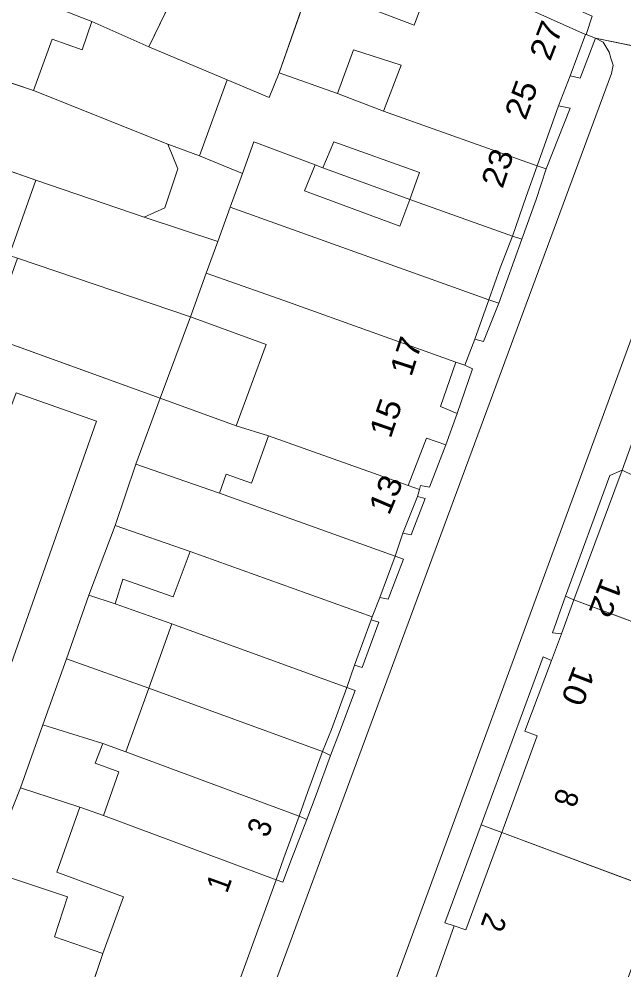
# Model space of a CAD drawing. Extents: x 528790 to 529292, y 179350 to 179856.
# Drawn here: x 529109.4 to 529148.9, y 179400.8 to 179462.8 of the extents above; entities that cross this region are included whole.
import ezdxf

# ---------------------------------------------------------------- set-up
doc = ezdxf.new("R2010")
doc.units = 0
doc.header["$LTSCALE"] = 0.6
doc.layers.add('1', color=7, linetype='Continuous', lineweight=13)
doc.layers.add('2', color=7, linetype='Continuous', lineweight=13)
doc.layers.add('5', color=7, linetype='Continuous')

msp = doc.modelspace()

# ---------------------------------------------------------------- linework, layer by layer
at = {"layer": '1'}
for points in [[(529155.75, 179465.25), (529152.8, 179466.55), (529155.7, 179473.15), (529153.7, 179474), (529151.472, 179474.972), (529149, 179476.05), (529147.6, 179476.65), (529147, 179475.3), (529147.95, 179474.95), (529146.95, 179472.4), (529146.4, 179471.1), (529146.25, 179470.85), (529144.95, 179467.8), (529144.2, 179466.15), (529143.55, 179464.45), (529146.8, 179463), (529146.4, 179461.8), (529147, 179461.55), (529153.4, 179460.25)], [(529122.75, 179471), (529115.45, 179474.3), (529110.6, 179464.05), (529114.2, 179462.65), (529117.9, 179461)], [(529117.9, 179461), (529123, 179458.85), (529125.75, 179457.7), (529126.4, 179459.3), (529129.4, 179467.9), (529122.75, 179471)], [(529144.6, 179457.15), (529145.35, 179459.1), (529146.35, 179461.8), (529141.8, 179463.85), (529135.55, 179466.6), (529135.15, 179465.45), (529136.15, 179465), (529135.2, 179462.4), (529132.15, 179463.55), (529133.5, 179467.55), (529129.8, 179469.1), (529129.4, 179467.9), (529126.4, 179459.3), (529130.2, 179457.95), (529131.25, 179460.8), (529134.35, 179459.8), (529133.2, 179456.8), (529143.2, 179453.25)], [(529133.5, 179467.55), (529132.15, 179463.55), (529135.2, 179462.4), (529136.15, 179465), (529135.15, 179465.45), (529135.55, 179466.6)], [(529145.35, 179459.1), (529146, 179458.95), (529147, 179461.55), (529146.4, 179461.8), (529146.8, 179463), (529143.55, 179464.45), (529144.2, 179466.15), (529142.95, 179466.7), (529141.8, 179463.85), (529146.35, 179461.8)], [(529114.2, 179462.65), (529110.6, 179464.05), (529110.25, 179464.2), (529102.6, 179466.5), (529100.8, 179461.35), (529110.4, 179458.15), (529111.6, 179461.5), (529113.55, 179460.8)], [(529110.4, 179458.15), (529119.15, 179454.65), (529121.2, 179453.9), (529123, 179458.85), (529117.9, 179461), (529114.2, 179462.65), (529113.55, 179460.8), (529111.6, 179461.5)], [(529110.55, 179452.3), (529117.6, 179449.9), (529118.95, 179450.5), (529119.8, 179453.05), (529119.15, 179454.65), (529110.4, 179458.15), (529100.8, 179461.35), (529099, 179456.35)], [(529133.2, 179456.8), (529134.35, 179459.8), (529131.25, 179460.8), (529130.2, 179457.95)], [(529124, 179452.75), (529124.75, 179454.8), (529128.75, 179453.3), (529129.25, 179453.1), (529129.95, 179454.8), (529135.55, 179452.8), (529134.9, 179451.05), (529141.6, 179448.65), (529142.5, 179451.25), (529143.2, 179453.25), (529133.2, 179456.8), (529130.2, 179457.95), (529126.4, 179459.3), (529125.75, 179457.7), (529123, 179458.85), (529121.2, 179453.9)], [(529143.2, 179453.25), (529143.8, 179453.05), (529145.35, 179457), (529144.6, 179457.15)], [(529108.802, 179447.406), (529110.55, 179452.3), (529099, 179456.35), (529097.25, 179451.4), (529108.25, 179447.599), (529108.426, 179447.536)], [(529121.2, 179453.9), (529119.15, 179454.65), (529119.8, 179453.05), (529118.95, 179450.5), (529117.6, 179449.9), (529122.4, 179448.3), (529123.2, 179450.55), (529124, 179452.75)], [(529123.2, 179450.55), (529140.05, 179444.5), (529140.8, 179446.6), (529141.6, 179448.65), (529134.9, 179451.05), (529134.25, 179449.3), (529128.05, 179451.6), (529128.75, 179453.3), (529124.75, 179454.8), (529124, 179452.75)], [(529129.25, 179453.1), (529134.9, 179451.05), (529135.55, 179452.8), (529129.95, 179454.8)], [(529134.9, 179451.05), (529129.25, 179453.1), (529128.75, 179453.3), (529128.05, 179451.6), (529134.25, 179449.3)], [(529143.15, 179451.05), (529143.8, 179453.05), (529143.2, 179453.25), (529142.5, 179451.25), (529141.6, 179448.65), (529142.2, 179448.45)], [(529121.65, 179446.25), (529122.4, 179448.3), (529117.6, 179449.9), (529110.55, 179452.3), (529108.802, 179447.406), (529109.342, 179447.216), (529120.62, 179443.39)], [(529139.15, 179441.95), (529140.05, 179444.5), (529123.2, 179450.55), (529122.4, 179448.3), (529121.65, 179446.25), (529125.6, 179444.85), (529127, 179444.35), (529137.9, 179440.45), (529138.5, 179440.25)], [(529142.2, 179448.45), (529141.6, 179448.65), (529140.8, 179446.6), (529140.05, 179444.5), (529140.7, 179444.3)], [(529109.342, 179447.216), (529108.87, 179445.874), (529108.544, 179445.988), (529107.225, 179442.232), (529118.65, 179438.1), (529120.62, 179443.39)], [(529095.5, 179446.3), (529090.8, 179433), (529089.8, 179430.1), (529085.05, 179416.71), (529093.3, 179413.85), (529093.8, 179415.3), (529099, 179413.55), (529099.95, 179416.3), (529101.25, 179415.8), (529100.75, 179414.3), (529106, 179412.5), (529114.5, 179436.6), (529109.25, 179438.45), (529108.5, 179436.4), (529107.2, 179440.15), (529103.55, 179441.45), (529104.2, 179443.3)], [(529120.62, 179443.39), (529125.55, 179441.6), (529123.6, 179436.3), (529125.7, 179435.65), (529134.8, 179432.4), (529136, 179435.5), (529137.25, 179435.05), (529138, 179437.1), (529136.9, 179437.55), (529137.9, 179440.45), (529127, 179444.35), (529125.6, 179444.85), (529121.65, 179446.25)], [(529139.15, 179441.95), (529139.7, 179441.8), (529140.7, 179444.3), (529140.05, 179444.5)], [(529118.65, 179438.1), (529123.6, 179436.3), (529125.55, 179441.6), (529120.62, 179443.39)], [(529137.9, 179440.45), (529136.9, 179437.55), (529138, 179437.1), (529139, 179440), (529138.5, 179440.25)], [(529122.5, 179431.9), (529122.95, 179433.15), (529124.6, 179432.55), (529125.7, 179435.65), (529123.6, 179436.3), (529118.65, 179438.1), (529117.05, 179433.8)], [(529150, 179432.8), (529151.55, 179437.05), (529150.2, 179437.45), (529148.75, 179433.4)], [(529135.55, 179432.15), (529134.8, 179432.4), (529125.7, 179435.65), (529124.6, 179432.55), (529122.95, 179433.15), (529122.5, 179431.9), (529133.95, 179427.8), (529134.45, 179429.3), (529135.4, 179431.7)], [(529135.55, 179432.15), (529135.6, 179432.4), (529136.2, 179432.3), (529137.25, 179435.05), (529136, 179435.5), (529134.8, 179432.4)], [(529115.7, 179429.8), (529120.6, 179428.1), (529132.45, 179423.85), (529132.95, 179425.1), (529133.95, 179427.8), (529122.5, 179431.9), (529117.05, 179433.8)], [(529145.05, 179425.2), (529145.6, 179424.95), (529148.75, 179433.4), (529147.95, 179433.05)], [(529159.9, 179421.5), (529158.55, 179422), (529157.05, 179421.95), (529159, 179427.25), (529155, 179428.75), (529155.75, 179430.75), (529150, 179432.8), (529148.75, 179433.4), (529145.6, 179424.95), (529159.3, 179419.85)], [(529134.45, 179429.3), (529135, 179429.2), (529135.9, 179431.55), (529135.4, 179431.7)], [(529115.7, 179424.7), (529116.2, 179426.3), (529119.5, 179425.15), (529120.6, 179428.1), (529115.7, 179429.8), (529114, 179425.25)], [(529119.4, 179423.4), (529130.8, 179419.25), (529131.3, 179420.7), (529132.4, 179423.65), (529132.45, 179423.85), (529120.6, 179428.1), (529119.5, 179425.15), (529116.2, 179426.3), (529115.7, 179424.7)], [(529132.95, 179425.1), (529133.5, 179425), (529134.5, 179427.6), (529133.95, 179427.8)], [(529114, 179425.25), (529112.55, 179421.1), (529117.9, 179419.2), (529119.4, 179423.4), (529115.7, 179424.7)], [(529144.8, 179422.75), (529145.6, 179424.95), (529145.05, 179425.2), (529144.2, 179422.8)], [(529154, 179405.35), (529154.8, 179407.55), (529152.2, 179408.5), (529156.35, 179419.7), (529157.6, 179419.25), (529157.4, 179418.65), (529158.7, 179418.2), (529159.3, 179419.85), (529145.6, 179424.95), (529144.8, 179422.75), (529144.15, 179421), (529142.4, 179416.4), (529143.2, 179416.1), (529140.9, 179409.8), (529151.2, 179405.95), (529153.9, 179405)], [(529117.9, 179419.2), (529129.23, 179415.08), (529129.8, 179416.5), (529130.8, 179419.25), (529119.4, 179423.4)], [(529131.3, 179420.7), (529131.8, 179420.55), (529132.9, 179423.5), (529132.4, 179423.65)], [(529111, 179416.8), (529114.9, 179415.6), (529116.4, 179415.05), (529117.9, 179419.2), (529112.55, 179421.1)], [(529144.15, 179421), (529143.6, 179421.25), (529139.55, 179410.3), (529140.9, 179409.8), (529143.2, 179416.1), (529142.4, 179416.4)], [(529116.4, 179415.05), (529127.7, 179410.85), (529128.25, 179412.4), (529129.23, 179415.08), (529117.9, 179419.2)], [(529130.324, 179416.325), (529131.35, 179419.05), (529130.8, 179419.25), (529129.8, 179416.5), (529129.23, 179415.08), (529129.75, 179414.8)], [(529109.55, 179412.7), (529113.4, 179411.45), (529114.95, 179410.9), (529115.95, 179413.75), (529114.4, 179414.3), (529114.9, 179415.6), (529111, 179416.8)], [(529114.9, 179415.6), (529114.4, 179414.3), (529115.95, 179413.75), (529114.95, 179410.9), (529126.2, 179406.7), (529126.7, 179408.15), (529127.7, 179410.85), (529116.4, 179415.05)], [(529128.2, 179410.65), (529128.8, 179412.25), (529129.75, 179414.8), (529129.23, 179415.08), (529128.25, 179412.4), (529127.7, 179410.85)], [(529108, 179408.85), (529107.5, 179407.3), (529112.6, 179405.6), (529111.75, 179403), (529114.9, 179401.9), (529116.25, 179405.6), (529111.9, 179407.2), (529113.4, 179411.45), (529109.55, 179412.7)], [(529126.2, 179406.7), (529114.95, 179410.9), (529113.4, 179411.45), (529111.9, 179407.2), (529116.25, 179405.6), (529114.9, 179401.9), (529112.9, 179395.95), (529112.5, 179394.95), (529120.8, 179391.85)], [(529127.2, 179408.05), (529128.2, 179410.65), (529127.7, 179410.85), (529126.7, 179408.15), (529126.2, 179406.7), (529126.638, 179406.549)], [(529137.8, 179403.7), (529138.55, 179403.45), (529140.9, 179409.8), (529139.55, 179410.3), (529137.2, 179403.9)], [(529150, 179394.5), (529150.45, 179395.8), (529150.6, 179396.15), (529151.613, 179398.966), (529148.989, 179399.93), (529151.2, 179405.95), (529140.9, 179409.8), (529138.55, 179403.45), (529137.8, 179403.7), (529136.35, 179399.6), (529137.75, 179399.05), (529140.95, 179397.85), (529143.4, 179396.9), (529145.35, 179396.2), (529147.7, 179395.35)], [(529114.9, 179401.9), (529111.75, 179403), (529112.6, 179405.6), (529107.5, 179407.3), (529104.55, 179398.9), (529110.606, 179396.76), (529112.105, 179396.231), (529112.9, 179395.95)]]:
    msp.add_lwpolyline(points, close=True, dxfattribs=at)
for points in [[(529122.5, 179390.2), (529148.05, 179459.25), (529148.15, 179459.8), (529148, 179460.25), (529147.9, 179460.65), (529147.5, 179461.3), (529147, 179461.55), (529146, 179458.95), (529145.35, 179459.1), (529144.6, 179457.15), (529145.35, 179457), (529143.8, 179453.05), (529143.15, 179451.05), (529142.2, 179448.45), (529140.7, 179444.3), (529139.7, 179441.8), (529139.15, 179441.95), (529138.5, 179440.25), (529139, 179440), (529138, 179437.1), (529137.25, 179435.05), (529136.2, 179432.3), (529135.6, 179432.4), (529135.55, 179432.15), (529135.4, 179431.7), (529135.9, 179431.55), (529135, 179429.2), (529134.45, 179429.3), (529133.95, 179427.8), (529134.5, 179427.6), (529133.5, 179425), (529132.95, 179425.1), (529132.45, 179423.85), (529132.4, 179423.65), (529132.9, 179423.5), (529131.8, 179420.55), (529131.3, 179420.7), (529130.8, 179419.25), (529131.35, 179419.05), (529130.324, 179416.325), (529129.75, 179414.8), (529128.8, 179412.25), (529128.2, 179410.65), (529127.2, 179408.05), (529126.638, 179406.549), (529126.2, 179406.7), (529120.8, 179391.85)], [(529153.4, 179460.25), (529147, 179461.55), (529147.5, 179461.3), (529147.9, 179460.65), (529148, 179460.25), (529148.15, 179459.8), (529148.05, 179459.25), (529122.5, 179390.2), (529122.2, 179389.9), (529121.95, 179389.75), (529129.75, 179387.2), (529129.6, 179387.45), (529129.55, 179387.75), (529129.55, 179388), (529129.6, 179388.25), (529151.6, 179448.1)], [(529151.6, 179448.1), (529129.6, 179388.25), (529129.55, 179388), (529129.55, 179387.75), (529129.6, 179387.45), (529129.75, 179387.2), (529130, 179386.85), (529130.4, 179386.6), (529131.6, 179386.1), (529139.9, 179383.2), (529148.75, 179380), (529157.8, 179376.5)], [(529108, 179408.85), (529109.55, 179412.7), (529111, 179416.8), (529112.55, 179421.1), (529114, 179425.25), (529115.7, 179429.8), (529117.05, 179433.8), (529118.65, 179438.1), (529107.225, 179442.232)], [(529109.25, 179438.45), (529114.5, 179436.6), (529106, 179412.5)], [(529136.35, 179399.6), (529137.8, 179403.7), (529137.2, 179403.9), (529139.55, 179410.3), (529143.6, 179421.25), (529144.15, 179421), (529144.8, 179422.75), (529144.2, 179422.8), (529145.05, 179425.2), (529147.95, 179433.05), (529148.75, 179433.4), (529150.2, 179437.45)]]:
    msp.add_lwpolyline(points, dxfattribs=at)
at = {"layer": '2'}
for p, q in [((529122.75, 179471), (529117.9, 179461)), ((529129.4, 179467.9), (529126.4, 179459.3)), ((529110.6, 179464.05), (529114.2, 179462.65)), ((529114.2, 179462.65), (529117.9, 179461)), ((529100.8, 179461.35), (529110.4, 179458.15)), ((529147, 179461.55), (529153.4, 179460.25)), ((529117.9, 179461), (529123, 179458.85)), ((529126.4, 179459.3), (529130.2, 179457.95)), ((529121.2, 179453.9), (529123, 179458.85)), ((529144.6, 179457.15), (529145.35, 179459.1)), ((529110.4, 179458.15), (529119.15, 179454.65)), ((529130.2, 179457.95), (529133.2, 179456.8)), ((529133.2, 179456.8), (529143.2, 179453.25)), ((529143.2, 179453.25), (529144.6, 179457.15)), ((529099, 179456.35), (529110.55, 179452.3)), ((529119.15, 179454.65), (529121.2, 179453.9)), ((529124, 179452.75), (529121.2, 179453.9)), ((529129.25, 179453.1), (529128.75, 179453.3)), ((529134.9, 179451.05), (529129.25, 179453.1)), ((529143.8, 179453.05), (529143.2, 179453.25)), ((529123.2, 179450.55), (529124, 179452.75)), ((529110.55, 179452.3), (529108.802, 179447.406)), ((529117.6, 179449.9), (529110.55, 179452.3)), ((529122.4, 179448.3), (529123.2, 179450.55)), ((529140.05, 179444.5), (529123.2, 179450.55)), ((529141.6, 179448.65), (529134.9, 179451.05)), ((529117.6, 179449.9), (529122.4, 179448.3)), ((529142.2, 179448.45), (529141.6, 179448.65)), ((529121.65, 179446.25), (529122.4, 179448.3)), ((529142.2, 179448.45), (529140.7, 179444.3)), ((529120.62, 179443.39), (529109.342, 179447.216)), ((529120.62, 179443.39), (529121.65, 179446.25)), ((529139.15, 179441.95), (529140.05, 179444.5)), ((529140.05, 179444.5), (529140.7, 179444.3)), ((529118.65, 179438.1), (529120.62, 179443.39)), ((529107.225, 179442.232), (529118.65, 179438.1)), ((529138.5, 179440.25), (529139.15, 179441.95)), ((529137.9, 179440.45), (529138.5, 179440.25)), ((529117.05, 179433.8), (529118.65, 179438.1)), ((529118.65, 179438.1), (529123.6, 179436.3)), ((529137.25, 179435.05), (529138, 179437.1)), ((529125.7, 179435.65), (529123.6, 179436.3)), ((529125.7, 179435.65), (529134.8, 179432.4)), ((529115.7, 179429.8), (529117.05, 179433.8)), ((529117.05, 179433.8), (529122.5, 179431.9)), ((529145.6, 179424.95), (529148.75, 179433.4)), ((529148.75, 179433.4), (529150, 179432.8)), ((529133.95, 179427.8), (529122.5, 179431.9)), ((529135.55, 179432.15), (529134.8, 179432.4)), ((529135.4, 179431.7), (529135.55, 179432.15)), ((529134.45, 179429.3), (529135.4, 179431.7)), ((529115.7, 179429.8), (529114, 179425.25)), ((529120.6, 179428.1), (529115.7, 179429.8)), ((529133.95, 179427.8), (529134.45, 179429.3)), ((529120.6, 179428.1), (529132.45, 179423.85)), ((529132.95, 179425.1), (529133.95, 179427.8)), ((529114, 179425.25), (529112.55, 179421.1)), ((529115.7, 179424.7), (529114, 179425.25)), ((529132.45, 179423.85), (529132.95, 179425.1)), ((529145.6, 179424.95), (529145.05, 179425.2)), ((529119.4, 179423.4), (529115.7, 179424.7)), ((529144.8, 179422.75), (529145.6, 179424.95)), ((529159.3, 179419.85), (529145.6, 179424.95)), ((529132.4, 179423.65), (529132.45, 179423.85)), ((529117.9, 179419.2), (529119.4, 179423.4)), ((529130.8, 179419.25), (529119.4, 179423.4)), ((529131.3, 179420.7), (529132.4, 179423.65)), ((529144.15, 179421), (529144.8, 179422.75)), ((529112.55, 179421.1), (529111, 179416.8)), ((529112.55, 179421.1), (529117.9, 179419.2)), ((529130.8, 179419.25), (529131.3, 179420.7)), ((529116.4, 179415.05), (529117.9, 179419.2)), ((529117.9, 179419.2), (529129.23, 179415.08)), ((529111, 179416.8), (529109.55, 179412.7)), ((529114.9, 179415.6), (529111, 179416.8)), ((529114.9, 179415.6), (529116.4, 179415.05)), ((529127.7, 179410.85), (529116.4, 179415.05)), ((529129.23, 179415.08), (529129.75, 179414.8)), ((529109.55, 179412.7), (529108, 179408.85)), ((529113.4, 179411.45), (529109.55, 179412.7)), ((529113.4, 179411.45), (529114.95, 179410.9)), ((529114.95, 179410.9), (529126.2, 179406.7)), ((529128.2, 179410.65), (529127.7, 179410.85)), ((529139.55, 179410.3), (529140.9, 179409.8)), ((529140.9, 179409.8), (529151.2, 179405.95)), ((529136.35, 179399.6), (529137.8, 179403.7)), ((529114.9, 179401.9), (529112.9, 179395.95))]:
    msp.add_line(p, q, dxfattribs=at)
for points in [[(529135.55, 179466.6), (529135.15, 179465.45), (529136.15, 179465), (529135.2, 179462.4), (529132.15, 179463.55), (529133.5, 179467.55)], [(529147, 179461.55), (529146.4, 179461.8), (529146.8, 179463), (529143.55, 179464.45), (529144.2, 179466.15)], [(529145.35, 179459.1), (529146.35, 179461.8), (529141.8, 179463.85)], [(529114.2, 179462.65), (529113.55, 179460.8), (529111.6, 179461.5), (529110.4, 179458.15)], [(529147, 179461.55), (529147.5, 179461.3), (529147.9, 179460.65), (529148, 179460.25), (529148.15, 179459.8), (529148.05, 179459.25), (529122.5, 179390.2), (529122.2, 179389.9), (529121.95, 179389.75)], [(529147, 179461.55), (529146, 179458.95), (529145.35, 179459.1)], [(529130.2, 179457.95), (529131.25, 179460.8), (529134.35, 179459.8), (529133.2, 179456.8)], [(529123, 179458.85), (529125.75, 179457.7), (529126.4, 179459.3)], [(529144.6, 179457.15), (529145.35, 179457), (529143.8, 179453.05)], [(529119.15, 179454.65), (529119.8, 179453.05), (529118.95, 179450.5), (529117.6, 179449.9)], [(529124, 179452.75), (529124.75, 179454.8), (529128.75, 179453.3)], [(529134.9, 179451.05), (529135.55, 179452.8), (529129.95, 179454.8), (529129.25, 179453.1)], [(529128.75, 179453.3), (529128.05, 179451.6), (529134.25, 179449.3), (529134.9, 179451.05)], [(529141.6, 179448.65), (529142.5, 179451.25), (529143.2, 179453.25)], [(529142.2, 179448.45), (529143.15, 179451.05), (529143.8, 179453.05)], [(529129.75, 179387.2), (529129.6, 179387.45), (529129.55, 179387.75), (529129.55, 179388), (529129.6, 179388.25), (529151.6, 179448.1), (529151.6, 179448.45), (529151.95, 179449.15), (529152.2, 179449.45), (529152.55, 179449.7), (529152.9, 179449.9), (529153.2, 179449.95), (529153.6, 179449.95), (529153.95, 179449.8), (529168.25, 179443.2), (529181.4, 179437.2), (529182, 179436.9), (529182.6, 179436.55), (529183, 179436.25), (529183.5, 179435.55)], [(529140.05, 179444.5), (529140.8, 179446.6), (529141.6, 179448.65)], [(529121.65, 179446.25), (529125.6, 179444.85), (529127, 179444.35), (529137.9, 179440.45)], [(529140.7, 179444.3), (529139.7, 179441.8), (529139.15, 179441.95)], [(529104.2, 179443.3), (529103.55, 179441.45), (529107.2, 179440.15), (529108.5, 179436.4), (529109.25, 179438.45), (529114.5, 179436.6), (529106, 179412.5), (529100.75, 179414.3), (529101.25, 179415.8), (529099.95, 179416.3), (529099, 179413.55), (529093.8, 179415.3), (529093.3, 179413.85)], [(529123.6, 179436.3), (529125.55, 179441.6), (529120.62, 179443.39)], [(529138, 179437.1), (529136.9, 179437.55), (529137.9, 179440.45)], [(529138, 179437.1), (529139, 179440), (529138.5, 179440.25)], [(529151.55, 179437.05), (529150.2, 179437.45), (529148.75, 179433.4)], [(529122.5, 179431.9), (529122.95, 179433.15), (529124.6, 179432.55), (529125.7, 179435.65)], [(529134.8, 179432.4), (529136, 179435.5), (529137.25, 179435.05)], [(529137.25, 179435.05), (529136.2, 179432.3), (529135.6, 179432.4), (529135.55, 179432.15)], [(529145.05, 179425.2), (529147.95, 179433.05), (529148.75, 179433.4)], [(529135.4, 179431.7), (529135.9, 179431.55), (529135, 179429.2), (529134.45, 179429.3)], [(529115.7, 179424.7), (529116.2, 179426.3), (529119.5, 179425.15), (529120.6, 179428.1)], [(529133.95, 179427.8), (529134.5, 179427.6), (529133.5, 179425), (529132.95, 179425.1)], [(529144.8, 179422.75), (529144.2, 179422.8), (529145.05, 179425.2)], [(529132.4, 179423.65), (529132.9, 179423.5), (529131.8, 179420.55), (529131.3, 179420.7)], [(529139.55, 179410.3), (529143.6, 179421.25), (529144.15, 179421)], [(529140.9, 179409.8), (529143.2, 179416.1), (529142.4, 179416.4), (529144.15, 179421)], [(529129.23, 179415.08), (529129.8, 179416.5), (529130.8, 179419.25)], [(529130.8, 179419.25), (529131.35, 179419.05), (529130.324, 179416.325), (529129.75, 179414.8)], [(529114.95, 179410.9), (529115.95, 179413.75), (529114.4, 179414.3), (529114.9, 179415.6)], [(529127.7, 179410.85), (529128.25, 179412.4), (529129.23, 179415.08)], [(529129.75, 179414.8), (529128.8, 179412.25), (529128.2, 179410.65)], [(529114.9, 179401.9), (529116.25, 179405.6), (529111.9, 179407.2), (529113.4, 179411.45)], [(529126.2, 179406.7), (529126.7, 179408.15), (529127.7, 179410.85)], [(529126.2, 179406.7), (529126.638, 179406.549), (529127.2, 179408.05), (529128.2, 179410.65)], [(529137.8, 179403.7), (529137.2, 179403.9), (529139.55, 179410.3)], [(529137.8, 179403.7), (529138.55, 179403.45), (529140.9, 179409.8)], [(529107.5, 179407.3), (529112.6, 179405.6), (529111.75, 179403), (529114.9, 179401.9)], [(529112.9, 179395.95), (529112.5, 179394.95), (529120.8, 179391.85), (529126.2, 179406.7)]]:
    msp.add_lwpolyline(points, dxfattribs=at)

# ---------------------------------------------------------------- texts
at = {"layer": '5'}
for s, rotation, width, p in [('27', 69, 1.1, (529144.05, 179460)), ('25', 70, 1.1, (529142.45, 179456.15)), ('23', 72, 1.1, (529140.95, 179451.7)), ('17', 72, 1.1, (529135, 179439.44)), ('15', 71, 1.1, (529133.65, 179435.41)), ('13', 67, 1.1, (529133.55, 179430.4)), ('12', 249, 1.1, (529147.42, 179426.48)), ('10', 249, 1.1, (529145.62, 179420.74)), ('8', 252, 0.9, (529144.56, 179412.75)), ('3', 69, 0.9, (529125.65, 179409.4)), ('1', 70, 0.9, (529123, 179405.78)), ('2', 250, 0.9, (529139.85, 179404.65))]:
    msp.add_text(s, height=1.5, rotation=rotation, dxfattribs=dict(at, width=width)).set_placement(p)

doc.saveas('drawing.dxf')
